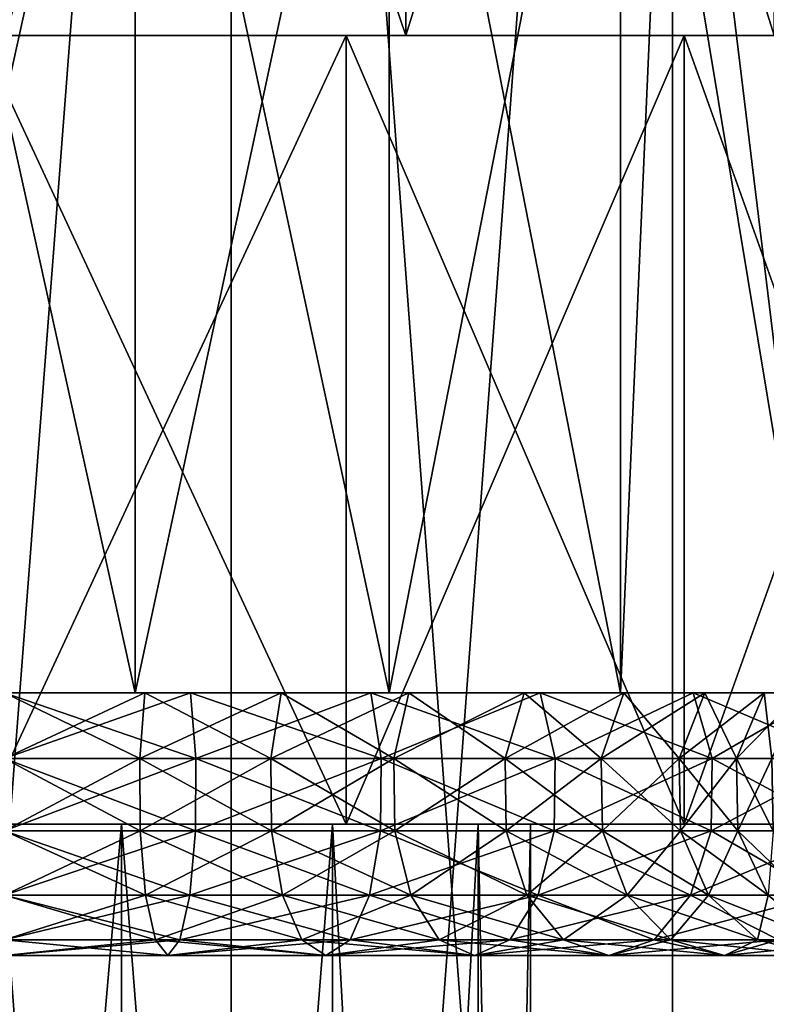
# Model space of a CAD drawing. Extents: x 0 to 200, y 18 to 95.
# Tile 376 of 491: x 174.92 to 180.59, y 43.86 to 51.35. Entities that reach past the tile are written whole.
import ezdxf

# ---------------------------------------------------------------- set-up
doc = ezdxf.new("R2010")
doc.units = 0

msp = doc.modelspace()

# ---------------------------------------------------------------- linework, layer by layer
for points in [[(176.524048, 67.22702, 31.099409), (176.524048, 22.227015, 31.099409), (173.075943, 22.227015, 31.099409)], [(173.075943, 67.22702, 31.099409), (176.524048, 67.22702, 31.099409), (173.075943, 22.227015, 31.099409)], [(176.524048, 22.227015, 60.900593), (173.075943, 67.22702, 60.900593), (173.075943, 22.227015, 60.900593)], [(176.524048, 67.22702, 60.900593), (173.075943, 67.22702, 60.900593), (176.524048, 22.227015, 60.900593)], [(179.881058, 67.22702, 31.886789), (179.881058, 22.227015, 31.886789), (176.524048, 22.227015, 31.099409)], [(176.524048, 67.22702, 31.099409), (179.881058, 67.22702, 31.886789), (176.524048, 22.227015, 31.099409)], [(176.524048, 67.22702, 60.900593), (176.524048, 22.227015, 60.900593), (179.881058, 22.227015, 60.113213)], [(179.881058, 67.22702, 60.113213), (176.524048, 67.22702, 60.900593), (179.881058, 22.227015, 60.113213)], [(182.969574, 67.22702, 33.419941), (182.969574, 22.227015, 33.419941), (179.881058, 22.227015, 31.886789)], [(179.881058, 67.22702, 31.886789), (182.969574, 67.22702, 33.419941), (179.881058, 22.227015, 31.886789)], [(179.881058, 67.22702, 60.113213), (179.881058, 22.227015, 60.113213), (182.969574, 22.227015, 58.580059)], [(182.969574, 67.22702, 58.580059), (179.881058, 67.22702, 60.113213), (182.969574, 22.227015, 58.580059)], [(179.8806, 55.227016, 39.5), (180.975204, 61.227016, 40.52924), (180.975204, 46.227016, 40.52924)], [(180.975204, 61.227016, 51.47076), (179.8806, 55.227016, 52.5), (180.975204, 46.227016, 51.47076)], [(177.853165, 51.227013, 35.692688), (177.853165, 60.227013, 35.692688), (174.799988, 51.227013, 35.25)], [(177.853165, 60.227013, 35.692688), (174.799988, 60.227013, 35.25), (174.799988, 51.227013, 35.25)], [(174.799988, 51.227013, 56.75), (174.799988, 60.227013, 56.75), (177.853165, 51.227013, 56.307312)], [(174.799988, 60.227013, 56.75), (177.853165, 60.227013, 56.307312), (177.853165, 51.227013, 56.307312)], [(180.654861, 51.227013, 36.984291), (180.654861, 60.227013, 36.984291), (177.853165, 51.227013, 35.692688)], [(180.654861, 60.227013, 36.984291), (177.853165, 60.227013, 35.692688), (177.853165, 51.227013, 35.692688)], [(177.853165, 51.227013, 56.307312), (177.853165, 60.227013, 56.307312), (180.654861, 51.227013, 55.015709)], [(177.853165, 60.227013, 56.307312), (180.654861, 60.227013, 55.015709), (180.654861, 51.227013, 55.015709)], [(175.794418, 55.227016, 37.81015), (175.794418, 46.227016, 37.81015), (173.805573, 46.227016, 37.81015)], [(173.805573, 55.227016, 37.81015), (175.794418, 55.227016, 37.81015), (173.805573, 46.227016, 37.81015)], [(175.794418, 46.227016, 54.18985), (173.805573, 55.227016, 54.18985), (173.805573, 46.227016, 54.18985)], [(175.794418, 55.227016, 54.18985), (173.805573, 55.227016, 54.18985), (175.794418, 46.227016, 54.18985)], [(177.725479, 55.227016, 38.286118), (177.725479, 46.227016, 38.286118), (175.794418, 46.227016, 37.81015)], [(175.794418, 55.227016, 37.81015), (177.725479, 55.227016, 38.286118), (175.794418, 46.227016, 37.81015)], [(175.794418, 55.227016, 54.18985), (175.794418, 46.227016, 54.18985), (177.725479, 46.227016, 53.713882)], [(177.725479, 55.227016, 53.713882), (175.794418, 55.227016, 54.18985), (177.725479, 46.227016, 53.713882)], [(179.486526, 55.227016, 39.210384), (179.486526, 46.227016, 39.210384), (177.725479, 46.227016, 38.286118)], [(177.725479, 55.227016, 38.286118), (179.486526, 55.227016, 39.210384), (177.725479, 46.227016, 38.286118)], [(177.725479, 55.227016, 53.713882), (177.725479, 46.227016, 53.713882), (179.486526, 46.227016, 52.789616)], [(179.486526, 55.227016, 52.789616), (177.725479, 55.227016, 53.713882), (179.486526, 46.227016, 52.789616)], [(179.486526, 55.227016, 39.210384), (180.975204, 46.227016, 40.52924), (179.486526, 46.227016, 39.210384)], [(179.486526, 55.227016, 39.210384), (179.8806, 55.227016, 39.5), (180.975204, 46.227016, 40.52924)], [(179.8806, 55.227016, 52.5), (179.486526, 46.227016, 52.789616), (180.975204, 46.227016, 51.47076)], [(179.8806, 55.227016, 52.5), (179.486526, 55.227016, 52.789616), (179.486526, 46.227016, 52.789616)], [(177.397614, 45.227016, 36.602402), (177.397614, 51.227013, 36.602402), (174.610291, 45.227016, 36.251846)], [(177.397614, 51.227013, 36.602402), (174.610291, 51.227013, 36.251846), (174.610291, 45.227016, 36.251846)], [(174.610291, 45.227016, 55.748154), (174.610291, 51.227013, 55.748154), (177.397614, 45.227016, 55.397598)], [(174.610291, 51.227013, 55.748154), (177.397614, 51.227013, 55.397598), (177.397614, 45.227016, 55.397598)], [(174.610291, 51.227013, 36.251846), (177.853165, 51.227013, 35.692688), (174.799988, 51.227013, 35.25)], [(174.610291, 51.227013, 36.251846), (177.397614, 51.227013, 36.602402), (177.853165, 51.227013, 35.692688)], [(174.610291, 51.227013, 55.748154), (174.799988, 51.227013, 56.75), (177.397614, 51.227013, 55.397598)], [(174.799988, 51.227013, 56.75), (177.853165, 51.227013, 56.307312), (177.397614, 51.227013, 55.397598)], [(179.969284, 45.227016, 37.733139), (179.969284, 51.227013, 37.733139), (177.397614, 45.227016, 36.602402)], [(179.969284, 51.227013, 37.733139), (177.397614, 51.227013, 36.602402), (177.397614, 45.227016, 36.602402)], [(177.397614, 45.227016, 55.397598), (177.397614, 51.227013, 55.397598), (179.969284, 45.227016, 54.266861)], [(177.397614, 51.227013, 55.397598), (179.969284, 51.227013, 54.266861), (179.969284, 45.227016, 54.266861)], [(177.397614, 51.227013, 36.602402), (180.654861, 51.227013, 36.984291), (177.853165, 51.227013, 35.692688)], [(179.969284, 51.227013, 37.733139), (180.654861, 51.227013, 36.984291), (177.397614, 51.227013, 36.602402)], [(177.397614, 51.227013, 55.397598), (177.853165, 51.227013, 56.307312), (179.969284, 51.227013, 54.266861)], [(177.853165, 51.227013, 56.307312), (180.654861, 51.227013, 55.015709), (179.969284, 51.227013, 54.266861)], [(182.111801, 45.227016, 39.55019), (182.111801, 51.227013, 39.55019), (179.969284, 45.227016, 37.733139)], [(182.111801, 51.227013, 39.55019), (179.969284, 51.227013, 37.733139), (179.969284, 45.227016, 37.733139)], [(179.969284, 45.227016, 54.266861), (179.969284, 51.227013, 54.266861), (182.111801, 45.227016, 52.44981)], [(179.969284, 51.227013, 54.266861), (182.111801, 51.227013, 52.44981), (182.111801, 45.227016, 52.44981)], [(179.969284, 51.227013, 37.733139), (182.974365, 51.227013, 39.018433), (180.654861, 51.227013, 36.984291)], [(182.111801, 51.227013, 39.55019), (182.974365, 51.227013, 39.018433), (179.969284, 51.227013, 37.733139)], [(179.969284, 51.227013, 54.266861), (180.654861, 51.227013, 55.015709), (182.111801, 51.227013, 52.44981)], [(180.579102, 46.227016, 48.103424), (169.020889, 46.227016, 43.896576), (169.473938, 46.227016, 42.924999)], [(180.579102, 46.227016, 48.103424), (180.126053, 46.227016, 49.075001), (169.020889, 46.227016, 43.896576)], [(180.126053, 46.227016, 49.075001), (179.511169, 46.227016, 49.953144), (169.020889, 46.227016, 43.896576)], [(179.511169, 46.227016, 49.953144), (178.753143, 46.227016, 50.711174), (169.020889, 46.227016, 43.896576)], [(178.753143, 46.227016, 50.711174), (177.875, 46.227016, 51.326057), (169.020889, 46.227016, 43.896576)], [(177.875, 46.227016, 51.326057), (176.903412, 46.227016, 51.77911), (169.020889, 46.227016, 43.896576)], [(176.903412, 46.227016, 51.77911), (175.867935, 46.227016, 52.056568), (169.020889, 46.227016, 43.896576)], [(175.867935, 46.227016, 52.056568), (174.799988, 46.227016, 52.150002), (169.020889, 46.227016, 43.896576)], [(180.579102, 46.227016, 48.103424), (169.473938, 46.227016, 42.924999), (170.088821, 46.227016, 42.046856)], [(180.579102, 46.227016, 48.103424), (170.088821, 46.227016, 42.046856), (170.846848, 46.227016, 41.288826)], [(180.579102, 46.227016, 48.103424), (170.846848, 46.227016, 41.288826), (171.724991, 46.227016, 40.673943)], [(180.579102, 46.227016, 48.103424), (171.724991, 46.227016, 40.673943), (172.696564, 46.227016, 40.22089)], [(180.579102, 46.227016, 48.103424), (172.696564, 46.227016, 40.22089), (173.732056, 46.227016, 39.943432)], [(180.579102, 46.227016, 48.103424), (173.732056, 46.227016, 39.943432), (174.799988, 46.227016, 39.849998)], [(175.794418, 46.227016, 37.81015), (174.799988, 46.227016, 37.849998), (173.805573, 46.227016, 37.81015)], [(175.794418, 46.227016, 54.18985), (173.805573, 46.227016, 54.18985), (174.799988, 46.227016, 54.150002)], [(174.799988, 46.227016, 37.849998), (176.215225, 46.227016, 37.973816), (174.799988, 45.726139, 37.625076)], [(176.215225, 46.227016, 37.973816), (176.254288, 45.726139, 37.752312), (174.799988, 45.726139, 37.625076)], [(175.828873, 45.726139, 40.16494), (174.799988, 46.227016, 39.849998), (174.799988, 45.726139, 40.074924)], [(175.867935, 46.227016, 39.943432), (174.799988, 46.227016, 39.849998), (175.828873, 45.726139, 40.16494)], [(174.799988, 45.726139, 51.925076), (175.867935, 46.227016, 52.056568), (175.828873, 45.726139, 51.83506)], [(174.799988, 46.227016, 52.150002), (175.867935, 46.227016, 52.056568), (174.799988, 45.726139, 51.925076)], [(176.215225, 46.227016, 54.026184), (174.799988, 46.227016, 54.150002), (176.254288, 45.726139, 54.247688)], [(174.799988, 46.227016, 54.150002), (174.799988, 45.726139, 54.374924), (176.254288, 45.726139, 54.247688)], [(176.215225, 46.227016, 37.973816), (174.799988, 46.227016, 37.849998), (175.794418, 46.227016, 37.81015)], [(175.867935, 46.227016, 39.943432), (180.579102, 46.227016, 48.103424), (174.799988, 46.227016, 39.849998)], [(175.794418, 46.227016, 54.18985), (174.799988, 46.227016, 54.150002), (176.215225, 46.227016, 54.026184)], [(177.725479, 46.227016, 38.286118), (176.215225, 46.227016, 37.973816), (175.794418, 46.227016, 37.81015)], [(175.794418, 46.227016, 54.18985), (176.215225, 46.227016, 54.026184), (177.725479, 46.227016, 53.713882)], [(176.826492, 45.726139, 40.432251), (175.867935, 46.227016, 39.943432), (175.828873, 45.726139, 40.16494)], [(175.828873, 45.726139, 51.83506), (176.903412, 46.227016, 51.77911), (176.826492, 45.726139, 51.567749)], [(175.867935, 46.227016, 52.056568), (176.903412, 46.227016, 51.77911), (175.828873, 45.726139, 51.83506)], [(176.903412, 46.227016, 40.22089), (175.867935, 46.227016, 39.943432), (176.826492, 45.726139, 40.432251)], [(176.903412, 46.227016, 40.22089), (180.579102, 46.227016, 48.103424), (175.867935, 46.227016, 39.943432)], [(176.215225, 46.227016, 37.973816), (177.587463, 46.227016, 38.341507), (176.254288, 45.726139, 37.752312)], [(177.587463, 46.227016, 53.658493), (176.215225, 46.227016, 54.026184), (177.664383, 45.726139, 53.869854)], [(176.215225, 46.227016, 54.026184), (176.254288, 45.726139, 54.247688), (177.664383, 45.726139, 53.869854)], [(177.725479, 46.227016, 38.286118), (177.587463, 46.227016, 38.341507), (176.215225, 46.227016, 37.973816)], [(177.725479, 46.227016, 53.713882), (176.215225, 46.227016, 54.026184), (177.587463, 46.227016, 53.658493)], [(177.587463, 46.227016, 38.341507), (177.664383, 45.726139, 38.130146), (176.254288, 45.726139, 37.752312)], [(177.762527, 45.726139, 40.868732), (176.903412, 46.227016, 40.22089), (176.826492, 45.726139, 40.432251)], [(176.826492, 45.726139, 51.567749), (177.875, 46.227016, 51.326057), (177.762527, 45.726139, 51.131268)], [(176.903412, 46.227016, 51.77911), (177.875, 46.227016, 51.326057), (176.826492, 45.726139, 51.567749)], [(177.875, 46.227016, 40.673943), (176.903412, 46.227016, 40.22089), (177.762527, 45.726139, 40.868732)], [(177.875, 46.227016, 40.673943), (180.579102, 46.227016, 48.103424), (176.903412, 46.227016, 40.22089)], [(177.587463, 46.227016, 38.341507), (178.875, 46.227016, 38.941895), (177.664383, 45.726139, 38.130146)], [(178.875, 46.227016, 53.058105), (177.587463, 46.227016, 53.658493), (178.987457, 45.726139, 53.252895)], [(177.587463, 46.227016, 53.658493), (177.664383, 45.726139, 53.869854), (178.987457, 45.726139, 53.252895)], [(178.875, 46.227016, 38.941895), (177.587463, 46.227016, 38.341507), (177.725479, 46.227016, 38.286118)], [(177.725479, 46.227016, 53.713882), (177.587463, 46.227016, 53.658493), (178.875, 46.227016, 53.058105)], [(178.875, 46.227016, 38.941895), (178.987457, 45.726139, 38.747105), (177.664383, 45.726139, 38.130146)], [(179.486526, 46.227016, 39.210384), (178.875, 46.227016, 38.941895), (177.725479, 46.227016, 38.286118)], [(177.725479, 46.227016, 53.713882), (178.875, 46.227016, 53.058105), (179.486526, 46.227016, 52.789616)], [(178.608566, 45.726139, 41.461128), (177.875, 46.227016, 40.673943), (177.762527, 45.726139, 40.868732)], [(177.762527, 45.726139, 51.131268), (178.753143, 46.227016, 50.711174), (178.608566, 45.726139, 50.538872)], [(177.875, 46.227016, 51.326057), (178.753143, 46.227016, 50.711174), (177.762527, 45.726139, 51.131268)], [(178.753143, 46.227016, 41.288826), (177.875, 46.227016, 40.673943), (178.608566, 45.726139, 41.461128)], [(178.753143, 46.227016, 41.288826), (180.579102, 46.227016, 48.103424), (177.875, 46.227016, 40.673943)], [(179.338867, 45.726139, 42.191433), (178.753143, 46.227016, 41.288826), (178.608566, 45.726139, 41.461128)], [(178.608566, 45.726139, 50.538872), (179.511169, 46.227016, 49.953144), (179.338867, 45.726139, 49.808567)], [(178.753143, 46.227016, 50.711174), (179.511169, 46.227016, 49.953144), (178.608566, 45.726139, 50.538872)], [(179.511169, 46.227016, 42.046856), (178.753143, 46.227016, 41.288826), (179.338867, 45.726139, 42.191433)], [(179.511169, 46.227016, 42.046856), (180.579102, 46.227016, 48.103424), (178.753143, 46.227016, 41.288826)], [(178.875, 46.227016, 38.941895), (180.038712, 46.227016, 39.756737), (178.987457, 45.726139, 38.747105)], [(180.038712, 46.227016, 52.243263), (178.875, 46.227016, 53.058105), (180.183289, 45.726139, 52.415565)], [(178.875, 46.227016, 53.058105), (178.987457, 45.726139, 53.252895), (180.183289, 45.726139, 52.415565)], [(179.486526, 46.227016, 39.210384), (180.038712, 46.227016, 39.756737), (178.875, 46.227016, 38.941895)], [(179.486526, 46.227016, 52.789616), (178.875, 46.227016, 53.058105), (180.038712, 46.227016, 52.243263)], [(180.038712, 46.227016, 39.756737), (180.183289, 45.726139, 39.584438), (178.987457, 45.726139, 38.747105)], [(179.931259, 45.726139, 43.03746), (179.511169, 46.227016, 42.046856), (179.338867, 45.726139, 42.191433)], [(179.338867, 45.726139, 49.808567), (180.126053, 46.227016, 49.075001), (179.931259, 45.726139, 48.96254)], [(179.511169, 46.227016, 49.953144), (180.126053, 46.227016, 49.075001), (179.338867, 45.726139, 49.808567)], [(180.975204, 46.227016, 40.52924), (180.038712, 46.227016, 39.756737), (179.486526, 46.227016, 39.210384)], [(179.486526, 46.227016, 52.789616), (180.038712, 46.227016, 52.243263), (180.975204, 46.227016, 51.47076)], [(180.126053, 46.227016, 42.924999), (179.511169, 46.227016, 42.046856), (179.931259, 45.726139, 43.03746)], [(180.856567, 46.227016, 47.067936), (180.579102, 46.227016, 48.103424), (179.511169, 46.227016, 42.046856)], [(180.126053, 46.227016, 42.924999), (180.579102, 46.227016, 43.896576), (179.511169, 46.227016, 42.046856)], [(180.579102, 46.227016, 43.896576), (180.856567, 46.227016, 44.932064), (179.511169, 46.227016, 42.046856)], [(180.856567, 46.227016, 44.932064), (180.949997, 46.227016, 46), (179.511169, 46.227016, 42.046856)], [(180.949997, 46.227016, 46), (180.856567, 46.227016, 47.067936), (179.511169, 46.227016, 42.046856)], [(180.367737, 45.726139, 43.973503), (180.126053, 46.227016, 42.924999), (179.931259, 45.726139, 43.03746)], [(179.931259, 45.726139, 48.96254), (180.579102, 46.227016, 48.103424), (180.367737, 45.726139, 48.026497)], [(180.126053, 46.227016, 49.075001), (180.579102, 46.227016, 48.103424), (179.931259, 45.726139, 48.96254)], [(180.038712, 46.227016, 39.756737), (181.043259, 46.227016, 40.76128), (180.183289, 45.726139, 39.584438)], [(181.043259, 46.227016, 51.23872), (180.038712, 46.227016, 52.243263), (181.215561, 45.726139, 51.383297)], [(180.038712, 46.227016, 52.243263), (180.183289, 45.726139, 52.415565), (181.215561, 45.726139, 51.383297)], [(180.975204, 46.227016, 40.52924), (181.043259, 46.227016, 40.76128), (180.038712, 46.227016, 39.756737)], [(180.975204, 46.227016, 51.47076), (180.038712, 46.227016, 52.243263), (181.043259, 46.227016, 51.23872)], [(180.579102, 46.227016, 43.896576), (180.126053, 46.227016, 42.924999), (180.367737, 45.726139, 43.973503)], [(181.043259, 46.227016, 40.76128), (181.215561, 45.726139, 40.616703), (180.183289, 45.726139, 39.584438)], [(180.635056, 45.726139, 44.971123), (180.579102, 46.227016, 43.896576), (180.367737, 45.726139, 43.973503)], [(180.367737, 45.726139, 48.026497), (180.856567, 46.227016, 47.067936), (180.635056, 45.726139, 47.028877)], [(180.579102, 46.227016, 48.103424), (180.856567, 46.227016, 47.067936), (180.367737, 45.726139, 48.026497)], [(180.856567, 46.227016, 44.932064), (180.579102, 46.227016, 43.896576), (180.635056, 45.726139, 44.971123)], [(174.799988, 45.726139, 37.625076), (176.254288, 45.726139, 37.752312), (174.799988, 45.177197, 37.63649)], [(176.254288, 45.726139, 37.752312), (176.252304, 45.177197, 37.76355), (174.799988, 45.177197, 37.63649)], [(175.830856, 45.177197, 40.153698), (174.799988, 45.726139, 40.074924), (174.799988, 45.177197, 40.063511)], [(175.828873, 45.726139, 40.16494), (174.799988, 45.726139, 40.074924), (175.830856, 45.177197, 40.153698)], [(174.799988, 45.177197, 51.936489), (175.828873, 45.726139, 51.83506), (175.830856, 45.177197, 51.846302)], [(174.799988, 45.726139, 51.925076), (175.828873, 45.726139, 51.83506), (174.799988, 45.177197, 51.936489)], [(176.254288, 45.726139, 54.247688), (174.799988, 45.726139, 54.374924), (176.252304, 45.177197, 54.23645)], [(174.799988, 45.726139, 54.374924), (174.799988, 45.177197, 54.36351), (176.252304, 45.177197, 54.23645)], [(176.830399, 45.177197, 40.421524), (175.828873, 45.726139, 40.16494), (175.830856, 45.177197, 40.153698)], [(176.826492, 45.726139, 40.432251), (175.828873, 45.726139, 40.16494), (176.830399, 45.177197, 40.421524)], [(175.828873, 45.726139, 51.83506), (176.826492, 45.726139, 51.567749), (175.830856, 45.177197, 51.846302)], [(175.830856, 45.177197, 51.846302), (176.826492, 45.726139, 51.567749), (176.830399, 45.177197, 51.578476)], [(176.254288, 45.726139, 37.752312), (177.664383, 45.726139, 38.130146), (176.252304, 45.177197, 37.76355)], [(177.664383, 45.726139, 38.130146), (177.660477, 45.177197, 38.140869), (176.252304, 45.177197, 37.76355)], [(176.254288, 45.726139, 54.247688), (176.252304, 45.177197, 54.23645), (177.660477, 45.177197, 53.859131)], [(177.664383, 45.726139, 53.869854), (176.254288, 45.726139, 54.247688), (177.660477, 45.177197, 53.859131)], [(177.768234, 45.177197, 40.858849), (176.826492, 45.726139, 40.432251), (176.830399, 45.177197, 40.421524)], [(177.762527, 45.726139, 40.868732), (176.826492, 45.726139, 40.432251), (177.768234, 45.177197, 40.858849)], [(176.826492, 45.726139, 51.567749), (177.762527, 45.726139, 51.131268), (176.830399, 45.177197, 51.578476)], [(176.830399, 45.177197, 51.578476), (177.762527, 45.726139, 51.131268), (177.768234, 45.177197, 51.141151)], [(177.664383, 45.726139, 38.130146), (178.987457, 45.726139, 38.747105), (177.660477, 45.177197, 38.140869)], [(178.987457, 45.726139, 38.747105), (178.98175, 45.177197, 38.756989), (177.660477, 45.177197, 38.140869)], [(177.664383, 45.726139, 53.869854), (177.660477, 45.177197, 53.859131), (178.98175, 45.177197, 53.243011)], [(178.987457, 45.726139, 53.252895), (177.664383, 45.726139, 53.869854), (178.98175, 45.177197, 53.243011)], [(178.615891, 45.177197, 41.452385), (177.762527, 45.726139, 40.868732), (177.768234, 45.177197, 40.858849)], [(178.608566, 45.726139, 41.461128), (177.762527, 45.726139, 40.868732), (178.615891, 45.177197, 41.452385)], [(177.762527, 45.726139, 51.131268), (178.608566, 45.726139, 50.538872), (177.768234, 45.177197, 51.141151)], [(177.768234, 45.177197, 51.141151), (178.608566, 45.726139, 50.538872), (178.615891, 45.177197, 50.547615)], [(179.34761, 45.177197, 42.184097), (178.608566, 45.726139, 41.461128), (178.615891, 45.177197, 41.452385)], [(179.338867, 45.726139, 42.191433), (178.608566, 45.726139, 41.461128), (179.34761, 45.177197, 42.184097)], [(178.608566, 45.726139, 50.538872), (179.338867, 45.726139, 49.808567), (178.615891, 45.177197, 50.547615)], [(178.615891, 45.177197, 50.547615), (179.338867, 45.726139, 49.808567), (179.34761, 45.177197, 49.815903)], [(178.987457, 45.726139, 38.747105), (180.183289, 45.726139, 39.584438), (178.98175, 45.177197, 38.756989)], [(180.183289, 45.726139, 39.584438), (180.175949, 45.177197, 39.593178), (178.98175, 45.177197, 38.756989)], [(178.987457, 45.726139, 53.252895), (178.98175, 45.177197, 53.243011), (180.175949, 45.177197, 52.406822)], [(180.183289, 45.726139, 52.415565), (178.987457, 45.726139, 53.252895), (180.175949, 45.177197, 52.406822)], [(179.941147, 45.177197, 43.031754), (179.338867, 45.726139, 42.191433), (179.34761, 45.177197, 42.184097)], [(179.931259, 45.726139, 43.03746), (179.338867, 45.726139, 42.191433), (179.941147, 45.177197, 43.031754)], [(179.338867, 45.726139, 49.808567), (179.931259, 45.726139, 48.96254), (179.34761, 45.177197, 49.815903)], [(179.34761, 45.177197, 49.815903), (179.931259, 45.726139, 48.96254), (179.941147, 45.177197, 48.968246)], [(180.378464, 45.177197, 43.969601), (179.931259, 45.726139, 43.03746), (179.941147, 45.177197, 43.031754)], [(180.367737, 45.726139, 43.973503), (179.931259, 45.726139, 43.03746), (180.378464, 45.177197, 43.969601)], [(179.931259, 45.726139, 48.96254), (180.367737, 45.726139, 48.026497), (179.941147, 45.177197, 48.968246)], [(179.941147, 45.177197, 48.968246), (180.367737, 45.726139, 48.026497), (180.378464, 45.177197, 48.030399)], [(180.183289, 45.726139, 39.584438), (181.215561, 45.726139, 40.616703), (180.175949, 45.177197, 39.593178)], [(181.215561, 45.726139, 40.616703), (181.206818, 45.177197, 40.624039), (180.175949, 45.177197, 39.593178)], [(180.183289, 45.726139, 52.415565), (180.175949, 45.177197, 52.406822), (181.206818, 45.177197, 51.375961)], [(181.215561, 45.726139, 51.383297), (180.183289, 45.726139, 52.415565), (181.206818, 45.177197, 51.375961)], [(180.646301, 45.177197, 44.969139), (180.367737, 45.726139, 43.973503), (180.378464, 45.177197, 43.969601)], [(180.635056, 45.726139, 44.971123), (180.367737, 45.726139, 43.973503), (180.646301, 45.177197, 44.969139)], [(180.367737, 45.726139, 48.026497), (180.635056, 45.726139, 47.028877), (180.378464, 45.177197, 48.030399)], [(180.378464, 45.177197, 48.030399), (180.635056, 45.726139, 47.028877), (180.646301, 45.177197, 47.030861)], [(175.690079, 24.727015, 42.100288), (175.690079, 45.227016, 42.100288), (173.909912, 24.727015, 42.100288)], [(175.690079, 45.227016, 42.100288), (173.909912, 45.227016, 42.100288), (173.909912, 24.727015, 42.100288)], [(173.909912, 45.227016, 49.899712), (175.690079, 24.727015, 49.899712), (173.909912, 24.727015, 49.899712)], [(173.909912, 45.227016, 49.899712), (175.690079, 45.227016, 49.899712), (175.690079, 24.727015, 49.899712)], [(173.909912, 45.227016, 42.100288), (175.690079, 45.227016, 42.100288), (174.610291, 45.227016, 36.251846)], [(174.610291, 45.227016, 55.748154), (175.690079, 45.227016, 49.899712), (173.909912, 45.227016, 49.899712)], [(175.690079, 45.227016, 42.100288), (177.397614, 45.227016, 36.602402), (174.610291, 45.227016, 36.251846)], [(174.610291, 45.227016, 55.748154), (177.397614, 45.227016, 55.397598), (175.690079, 45.227016, 49.899712)], [(174.799988, 45.177197, 37.63649), (176.252304, 45.177197, 37.76355), (174.799988, 44.6861, 37.882038)], [(176.252304, 45.177197, 37.76355), (176.209656, 44.6861, 38.005367), (174.799988, 44.6861, 37.882038)], [(175.873489, 44.6861, 39.91188), (174.799988, 45.177197, 40.063511), (174.799988, 44.6861, 39.817963)], [(175.830856, 45.177197, 40.153698), (174.799988, 45.177197, 40.063511), (175.873489, 44.6861, 39.91188)], [(174.799988, 44.6861, 52.182037), (175.830856, 45.177197, 51.846302), (175.873489, 44.6861, 52.08812)], [(174.799988, 45.177197, 51.936489), (175.830856, 45.177197, 51.846302), (174.799988, 44.6861, 52.182037)], [(176.252304, 45.177197, 54.23645), (174.799988, 45.177197, 54.36351), (176.209656, 44.6861, 53.994633)], [(174.799988, 45.177197, 54.36351), (174.799988, 44.6861, 54.117962), (176.209656, 44.6861, 53.994633)], [(177.293945, 24.727015, 42.872673), (177.293945, 45.227016, 42.872673), (175.690079, 24.727015, 42.100288)], [(177.293945, 45.227016, 42.872673), (175.690079, 45.227016, 42.100288), (175.690079, 24.727015, 42.100288)], [(175.690079, 24.727015, 49.899712), (175.690079, 45.227016, 49.899712), (177.293945, 24.727015, 49.127327)], [(175.690079, 45.227016, 49.899712), (177.293945, 45.227016, 49.127327), (177.293945, 24.727015, 49.127327)], [(175.690079, 45.227016, 42.100288), (179.969284, 45.227016, 37.733139), (177.397614, 45.227016, 36.602402)], [(175.690079, 45.227016, 42.100288), (177.293945, 45.227016, 42.872673), (179.969284, 45.227016, 37.733139)], [(175.690079, 45.227016, 49.899712), (177.397614, 45.227016, 55.397598), (177.293945, 45.227016, 49.127327)], [(176.914368, 44.6861, 40.190784), (175.830856, 45.177197, 40.153698), (175.873489, 44.6861, 39.91188)], [(176.830399, 45.177197, 40.421524), (175.830856, 45.177197, 40.153698), (176.914368, 44.6861, 40.190784)], [(175.830856, 45.177197, 51.846302), (176.830399, 45.177197, 51.578476), (175.873489, 44.6861, 52.08812)], [(175.873489, 44.6861, 52.08812), (176.830399, 45.177197, 51.578476), (176.914368, 44.6861, 51.809216)], [(176.252304, 45.177197, 37.76355), (177.660477, 45.177197, 38.140869), (176.209656, 44.6861, 38.005367)], [(177.660477, 45.177197, 38.140869), (177.576508, 44.6861, 38.371609), (176.209656, 44.6861, 38.005367)], [(176.252304, 45.177197, 54.23645), (176.209656, 44.6861, 53.994633), (177.576508, 44.6861, 53.628391)], [(177.660477, 45.177197, 53.859131), (176.252304, 45.177197, 54.23645), (177.576508, 44.6861, 53.628391)], [(177.891006, 44.6861, 40.646198), (176.830399, 45.177197, 40.421524), (176.914368, 44.6861, 40.190784)], [(177.768234, 45.177197, 40.858849), (176.830399, 45.177197, 40.421524), (177.891006, 44.6861, 40.646198)], [(176.830399, 45.177197, 51.578476), (177.768234, 45.177197, 51.141151), (176.914368, 44.6861, 51.809216)], [(176.914368, 44.6861, 51.809216), (177.768234, 45.177197, 51.141151), (177.891006, 44.6861, 51.353802)], [(178.40387, 24.727015, 44.264465), (178.40387, 45.227016, 44.264465), (177.293945, 24.727015, 42.872673)], [(178.40387, 45.227016, 44.264465), (177.293945, 45.227016, 42.872673), (177.293945, 24.727015, 42.872673)], [(177.293945, 24.727015, 49.127327), (177.293945, 45.227016, 49.127327), (178.40387, 24.727015, 47.735535)], [(177.293945, 45.227016, 49.127327), (178.40387, 45.227016, 47.735535), (178.40387, 24.727015, 47.735535)], [(177.293945, 45.227016, 42.872673), (182.111801, 45.227016, 39.55019), (179.969284, 45.227016, 37.733139)], [(177.293945, 45.227016, 42.872673), (178.40387, 45.227016, 44.264465), (182.111801, 45.227016, 39.55019)], [(177.293945, 45.227016, 49.127327), (182.111801, 45.227016, 52.44981), (178.40387, 45.227016, 47.735535)], [(177.397614, 45.227016, 55.397598), (179.969284, 45.227016, 54.266861), (177.293945, 45.227016, 49.127327)], [(179.969284, 45.227016, 54.266861), (182.111801, 45.227016, 52.44981), (177.293945, 45.227016, 49.127327)], [(177.660477, 45.177197, 38.140869), (178.98175, 45.177197, 38.756989), (177.576508, 44.6861, 38.371609)], [(178.98175, 45.177197, 38.756989), (178.858978, 44.6861, 38.969639), (177.576508, 44.6861, 38.371609)], [(177.660477, 45.177197, 53.859131), (177.576508, 44.6861, 53.628391), (178.858978, 44.6861, 53.030361)], [(178.98175, 45.177197, 53.243011), (177.660477, 45.177197, 53.859131), (178.858978, 44.6861, 53.030361)], [(178.773727, 44.6861, 41.264286), (177.768234, 45.177197, 40.858849), (177.891006, 44.6861, 40.646198)], [(178.615891, 45.177197, 41.452385), (177.768234, 45.177197, 40.858849), (178.773727, 44.6861, 41.264286)], [(177.768234, 45.177197, 51.141151), (178.615891, 45.177197, 50.547615), (177.891006, 44.6861, 51.353802)], [(177.891006, 44.6861, 51.353802), (178.615891, 45.177197, 50.547615), (178.773727, 44.6861, 50.735714)], [(178.799988, 24.727015, 46), (178.799988, 45.227016, 46), (178.40387, 24.727015, 44.264465)], [(178.799988, 45.227016, 46), (178.40387, 45.227016, 44.264465), (178.40387, 24.727015, 44.264465)], [(178.40387, 24.727015, 47.735535), (178.40387, 45.227016, 47.735535), (178.799988, 24.727015, 46)], [(178.40387, 45.227016, 47.735535), (178.799988, 45.227016, 46), (178.799988, 24.727015, 46)], [(178.40387, 45.227016, 44.264465), (183.647293, 45.227016, 41.902699), (182.111801, 45.227016, 39.55019)], [(178.40387, 45.227016, 44.264465), (184.448288, 45.227016, 44.595364), (183.647293, 45.227016, 41.902699)], [(178.799988, 45.227016, 46), (184.448288, 45.227016, 44.595364), (178.40387, 45.227016, 44.264465)], [(178.40387, 45.227016, 47.735535), (184.448288, 45.227016, 47.404636), (178.799988, 45.227016, 46)], [(178.40387, 45.227016, 47.735535), (183.647293, 45.227016, 50.097301), (184.448288, 45.227016, 47.404636)], [(182.111801, 45.227016, 52.44981), (183.647293, 45.227016, 50.097301), (178.40387, 45.227016, 47.735535)], [(179.535706, 44.6861, 42.026264), (178.615891, 45.177197, 41.452385), (178.773727, 44.6861, 41.264286)], [(179.34761, 45.177197, 42.184097), (178.615891, 45.177197, 41.452385), (179.535706, 44.6861, 42.026264)], [(178.615891, 45.177197, 50.547615), (179.34761, 45.177197, 49.815903), (178.773727, 44.6861, 50.735714)], [(178.773727, 44.6861, 50.735714), (179.34761, 45.177197, 49.815903), (179.535706, 44.6861, 49.973736)], [(178.799988, 45.227016, 46), (184.448288, 45.227016, 47.404636), (184.448288, 45.227016, 44.595364)], [(178.98175, 45.177197, 38.756989), (180.175949, 45.177197, 39.593178), (178.858978, 44.6861, 38.969639)], [(180.175949, 45.177197, 39.593178), (180.018112, 44.6861, 39.781281), (178.858978, 44.6861, 38.969639)], [(178.98175, 45.177197, 53.243011), (178.858978, 44.6861, 53.030361), (180.018112, 44.6861, 52.218719)], [(180.175949, 45.177197, 52.406822), (178.98175, 45.177197, 53.243011), (180.018112, 44.6861, 52.218719)], [(180.153793, 44.6861, 42.908981), (179.34761, 45.177197, 42.184097), (179.535706, 44.6861, 42.026264)], [(179.941147, 45.177197, 43.031754), (179.34761, 45.177197, 42.184097), (180.153793, 44.6861, 42.908981)], [(179.34761, 45.177197, 49.815903), (179.941147, 45.177197, 48.968246), (179.535706, 44.6861, 49.973736)], [(179.535706, 44.6861, 49.973736), (179.941147, 45.177197, 48.968246), (180.153793, 44.6861, 49.091019)], [(180.609207, 44.6861, 43.88562), (179.941147, 45.177197, 43.031754), (180.153793, 44.6861, 42.908981)], [(180.378464, 45.177197, 43.969601), (179.941147, 45.177197, 43.031754), (180.609207, 44.6861, 43.88562)], [(179.941147, 45.177197, 48.968246), (180.378464, 45.177197, 48.030399), (180.153793, 44.6861, 49.091019)], [(180.175949, 45.177197, 39.593178), (181.206818, 45.177197, 40.624039), (180.018112, 44.6861, 39.781281)], [(181.206818, 45.177197, 40.624039), (181.018707, 44.6861, 40.781876), (180.018112, 44.6861, 39.781281)], [(180.175949, 45.177197, 52.406822), (180.018112, 44.6861, 52.218719), (181.018707, 44.6861, 51.218124)], [(180.153793, 44.6861, 49.091019), (180.378464, 45.177197, 48.030399), (180.609207, 44.6861, 48.11438)], [(181.206818, 45.177197, 51.375961), (180.175949, 45.177197, 52.406822), (181.018707, 44.6861, 51.218124)], [(180.888107, 44.6861, 44.926502), (180.378464, 45.177197, 43.969601), (180.609207, 44.6861, 43.88562)], [(180.646301, 45.177197, 44.969139), (180.378464, 45.177197, 43.969601), (180.888107, 44.6861, 44.926502)], [(180.378464, 45.177197, 48.030399), (180.646301, 45.177197, 47.030861), (180.609207, 44.6861, 48.11438)], [(174.799988, 44.6861, 37.882038), (176.209656, 44.6861, 38.005367), (174.799988, 44.347603, 38.314342)], [(176.209656, 44.6861, 38.005367), (176.134598, 44.347603, 38.431107), (174.799988, 44.347603, 38.314342)], [(175.948563, 44.347603, 39.486141), (174.799988, 44.6861, 39.817963), (174.799988, 44.347603, 39.385658)], [(175.873489, 44.6861, 39.91188), (174.799988, 44.6861, 39.817963), (175.948563, 44.347603, 39.486141)], [(174.799988, 44.347603, 52.614346), (175.873489, 44.6861, 52.08812), (175.948563, 44.347603, 52.513859)], [(174.799988, 44.6861, 52.182037), (175.873489, 44.6861, 52.08812), (174.799988, 44.347603, 52.614346)], [(176.209656, 44.6861, 53.994633), (174.799988, 44.6861, 54.117962), (176.134598, 44.347603, 53.568893)], [(174.799988, 44.6861, 54.117962), (174.799988, 44.347603, 53.685658), (176.134598, 44.347603, 53.568893)], [(177.062225, 44.347603, 39.78455), (175.873489, 44.6861, 39.91188), (175.948563, 44.347603, 39.486141)], [(176.914368, 44.6861, 40.190784), (175.873489, 44.6861, 39.91188), (177.062225, 44.347603, 39.78455)], [(175.873489, 44.6861, 52.08812), (176.914368, 44.6861, 51.809216), (175.948563, 44.347603, 52.513859)], [(175.948563, 44.347603, 52.513859), (176.914368, 44.6861, 51.809216), (177.062225, 44.347603, 52.21545)], [(176.209656, 44.6861, 38.005367), (177.576508, 44.6861, 38.371609), (176.134598, 44.347603, 38.431107)], [(177.576508, 44.6861, 38.371609), (177.42865, 44.347603, 38.777847), (176.134598, 44.347603, 38.431107)], [(176.209656, 44.6861, 53.994633), (176.134598, 44.347603, 53.568893), (177.42865, 44.347603, 53.222153)], [(177.576508, 44.6861, 53.628391), (176.209656, 44.6861, 53.994633), (177.42865, 44.347603, 53.222153)], [(178.107162, 44.347603, 40.271809), (176.914368, 44.6861, 40.190784), (177.062225, 44.347603, 39.78455)], [(177.891006, 44.6861, 40.646198), (176.914368, 44.6861, 40.190784), (178.107162, 44.347603, 40.271809)], [(176.914368, 44.6861, 51.809216), (177.891006, 44.6861, 51.353802), (177.062225, 44.347603, 52.21545)], [(177.062225, 44.347603, 52.21545), (177.891006, 44.6861, 51.353802), (178.107162, 44.347603, 51.728191)], [(177.576508, 44.6861, 38.371609), (178.858978, 44.6861, 38.969639), (177.42865, 44.347603, 38.777847)], [(178.858978, 44.6861, 38.969639), (178.642822, 44.347603, 39.344028), (177.42865, 44.347603, 38.777847)], [(177.576508, 44.6861, 53.628391), (177.42865, 44.347603, 53.222153), (178.642822, 44.347603, 52.655975)], [(178.858978, 44.6861, 53.030361), (177.576508, 44.6861, 53.628391), (178.642822, 44.347603, 52.655975)], [(179.051605, 44.347603, 40.933117), (177.891006, 44.6861, 40.646198), (178.107162, 44.347603, 40.271809)], [(178.773727, 44.6861, 41.264286), (177.891006, 44.6861, 40.646198), (179.051605, 44.347603, 40.933117)], [(177.891006, 44.6861, 51.353802), (178.773727, 44.6861, 50.735714), (178.107162, 44.347603, 51.728191)], [(178.107162, 44.347603, 51.728191), (178.773727, 44.6861, 50.735714), (179.051605, 44.347603, 51.066883)], [(178.858978, 44.6861, 38.969639), (180.018112, 44.6861, 39.781281), (178.642822, 44.347603, 39.344028)], [(180.018112, 44.6861, 39.781281), (179.740234, 44.347603, 40.112446), (178.642822, 44.347603, 39.344028)], [(178.858978, 44.6861, 53.030361), (178.642822, 44.347603, 52.655975), (179.740234, 44.347603, 51.887554)], [(179.866882, 44.347603, 41.748383), (178.773727, 44.6861, 41.264286), (179.051605, 44.347603, 40.933117)], [(179.535706, 44.6861, 42.026264), (178.773727, 44.6861, 41.264286), (179.866882, 44.347603, 41.748383)], [(178.773727, 44.6861, 50.735714), (179.535706, 44.6861, 49.973736), (179.051605, 44.347603, 51.066883)], [(180.018112, 44.6861, 52.218719), (178.858978, 44.6861, 53.030361), (179.740234, 44.347603, 51.887554)], [(179.051605, 44.347603, 51.066883), (179.535706, 44.6861, 49.973736), (179.866882, 44.347603, 50.251617)], [(180.528183, 44.347603, 42.692829), (179.535706, 44.6861, 42.026264), (179.866882, 44.347603, 41.748383)], [(180.153793, 44.6861, 42.908981), (179.535706, 44.6861, 42.026264), (180.528183, 44.347603, 42.692829)], [(179.535706, 44.6861, 49.973736), (180.153793, 44.6861, 49.091019), (179.866882, 44.347603, 50.251617)], [(180.018112, 44.6861, 39.781281), (181.018707, 44.6861, 40.781876), (179.740234, 44.347603, 40.112446)], [(181.018707, 44.6861, 40.781876), (180.687546, 44.347603, 41.059757), (179.740234, 44.347603, 40.112446)], [(180.018112, 44.6861, 52.218719), (179.740234, 44.347603, 51.887554), (180.687546, 44.347603, 50.940243)], [(179.866882, 44.347603, 50.251617), (180.153793, 44.6861, 49.091019), (180.528183, 44.347603, 49.307171)], [(181.018707, 44.6861, 51.218124), (180.018112, 44.6861, 52.218719), (180.687546, 44.347603, 50.940243)], [(181.015442, 44.347603, 43.737762), (180.153793, 44.6861, 42.908981), (180.528183, 44.347603, 42.692829)], [(180.609207, 44.6861, 43.88562), (180.153793, 44.6861, 42.908981), (181.015442, 44.347603, 43.737762)], [(180.153793, 44.6861, 49.091019), (180.609207, 44.6861, 48.11438), (180.528183, 44.347603, 49.307171)], [(180.528183, 44.347603, 49.307171), (180.609207, 44.6861, 48.11438), (181.015442, 44.347603, 48.262238)], [(174.799988, 44.347603, 38.314342), (176.134598, 44.347603, 38.431107), (174.799988, 44.227016, 38.849998)], [(176.134598, 44.347603, 38.431107), (176.04158, 44.227016, 38.958626), (174.799988, 44.227016, 38.849998)], [(176.04158, 44.227016, 38.958626), (174.799988, 44.347603, 39.385658), (174.799988, 44.227016, 38.849998)], [(175.948563, 44.347603, 39.486141), (174.799988, 44.347603, 39.385658), (176.04158, 44.227016, 38.958626)], [(176.134598, 44.347603, 53.568893), (174.799988, 44.347603, 53.685658), (176.04158, 44.227016, 53.041374)], [(174.799988, 44.347603, 53.685658), (174.799988, 44.227016, 53.150002), (176.04158, 44.227016, 53.041374)], [(174.799988, 44.227016, 53.150002), (175.948563, 44.347603, 52.513859), (176.04158, 44.227016, 53.041374)], [(174.799988, 44.347603, 52.614346), (175.948563, 44.347603, 52.513859), (174.799988, 44.227016, 53.150002)], [(177.245438, 44.227016, 39.281197), (175.948563, 44.347603, 39.486141), (176.04158, 44.227016, 38.958626)], [(177.062225, 44.347603, 39.78455), (175.948563, 44.347603, 39.486141), (177.245438, 44.227016, 39.281197)], [(175.948563, 44.347603, 52.513859), (177.062225, 44.347603, 52.21545), (176.04158, 44.227016, 53.041374)], [(176.134598, 44.347603, 38.431107), (177.42865, 44.347603, 38.777847), (176.04158, 44.227016, 38.958626)], [(177.42865, 44.347603, 38.777847), (177.245438, 44.227016, 39.281197), (176.04158, 44.227016, 38.958626)], [(176.134598, 44.347603, 53.568893), (176.04158, 44.227016, 53.041374), (177.245438, 44.227016, 52.718803)], [(176.04158, 44.227016, 53.041374), (177.062225, 44.347603, 52.21545), (177.245438, 44.227016, 52.718803)], [(177.42865, 44.347603, 53.222153), (176.134598, 44.347603, 53.568893), (177.245438, 44.227016, 52.718803)], [(178.375, 44.227016, 39.807919), (177.062225, 44.347603, 39.78455), (177.245438, 44.227016, 39.281197)], [(178.107162, 44.347603, 40.271809), (177.062225, 44.347603, 39.78455), (178.375, 44.227016, 39.807919)], [(177.062225, 44.347603, 52.21545), (178.107162, 44.347603, 51.728191), (177.245438, 44.227016, 52.718803)], [(177.42865, 44.347603, 38.777847), (178.642822, 44.347603, 39.344028), (177.245438, 44.227016, 39.281197)], [(178.642822, 44.347603, 39.344028), (178.375, 44.227016, 39.807919), (177.245438, 44.227016, 39.281197)], [(177.42865, 44.347603, 53.222153), (177.245438, 44.227016, 52.718803), (178.375, 44.227016, 52.192081)], [(177.245438, 44.227016, 52.718803), (178.107162, 44.347603, 51.728191), (178.375, 44.227016, 52.192081)], [(178.642822, 44.347603, 52.655975), (177.42865, 44.347603, 53.222153), (178.375, 44.227016, 52.192081)], [(179.39592, 44.227016, 40.522781), (178.107162, 44.347603, 40.271809), (178.375, 44.227016, 39.807919)], [(179.051605, 44.347603, 40.933117), (178.107162, 44.347603, 40.271809), (179.39592, 44.227016, 40.522781)], [(178.107162, 44.347603, 51.728191), (179.051605, 44.347603, 51.066883), (178.375, 44.227016, 52.192081)], [(178.642822, 44.347603, 39.344028), (179.740234, 44.347603, 40.112446), (178.375, 44.227016, 39.807919)], [(179.740234, 44.347603, 40.112446), (179.39592, 44.227016, 40.522781), (178.375, 44.227016, 39.807919)], [(178.642822, 44.347603, 52.655975), (178.375, 44.227016, 52.192081), (179.39592, 44.227016, 51.477219)], [(178.375, 44.227016, 52.192081), (179.051605, 44.347603, 51.066883), (179.39592, 44.227016, 51.477219)], [(179.740234, 44.347603, 51.887554), (178.642822, 44.347603, 52.655975), (179.39592, 44.227016, 51.477219)], [(180.277206, 44.227016, 41.404068), (179.051605, 44.347603, 40.933117), (179.39592, 44.227016, 40.522781)], [(179.866882, 44.347603, 41.748383), (179.051605, 44.347603, 40.933117), (180.277206, 44.227016, 41.404068)], [(179.051605, 44.347603, 51.066883), (179.866882, 44.347603, 50.251617), (179.39592, 44.227016, 51.477219)], [(179.740234, 44.347603, 40.112446), (180.687546, 44.347603, 41.059757), (179.39592, 44.227016, 40.522781)], [(180.687546, 44.347603, 41.059757), (180.277206, 44.227016, 41.404068), (179.39592, 44.227016, 40.522781)], [(179.740234, 44.347603, 51.887554), (179.39592, 44.227016, 51.477219), (180.277206, 44.227016, 50.595932)], [(179.39592, 44.227016, 51.477219), (179.866882, 44.347603, 50.251617), (180.277206, 44.227016, 50.595932)], [(180.687546, 44.347603, 50.940243), (179.740234, 44.347603, 51.887554), (180.277206, 44.227016, 50.595932)], [(180.992081, 44.227016, 42.424999), (179.866882, 44.347603, 41.748383), (180.277206, 44.227016, 41.404068)], [(180.528183, 44.347603, 42.692829), (179.866882, 44.347603, 41.748383), (180.992081, 44.227016, 42.424999)], [(179.866882, 44.347603, 50.251617), (180.528183, 44.347603, 49.307171), (180.277206, 44.227016, 50.595932)], [(180.687546, 44.347603, 41.059757), (181.455963, 44.347603, 42.157173), (180.277206, 44.227016, 41.404068)], [(181.455963, 44.347603, 42.157173), (180.992081, 44.227016, 42.424999), (180.277206, 44.227016, 41.404068)], [(180.687546, 44.347603, 50.940243), (180.277206, 44.227016, 50.595932), (180.992081, 44.227016, 49.575001)], [(180.277206, 44.227016, 50.595932), (180.528183, 44.347603, 49.307171), (180.992081, 44.227016, 49.575001)], [(181.518799, 44.227016, 43.554558), (180.528183, 44.347603, 42.692829), (180.992081, 44.227016, 42.424999)], [(181.015442, 44.347603, 43.737762), (180.528183, 44.347603, 42.692829), (181.518799, 44.227016, 43.554558)], [(180.528183, 44.347603, 49.307171), (181.015442, 44.347603, 48.262238), (180.992081, 44.227016, 49.575001)]]:
    msp.add_3dface(points)

doc.saveas('drawing.dxf')
